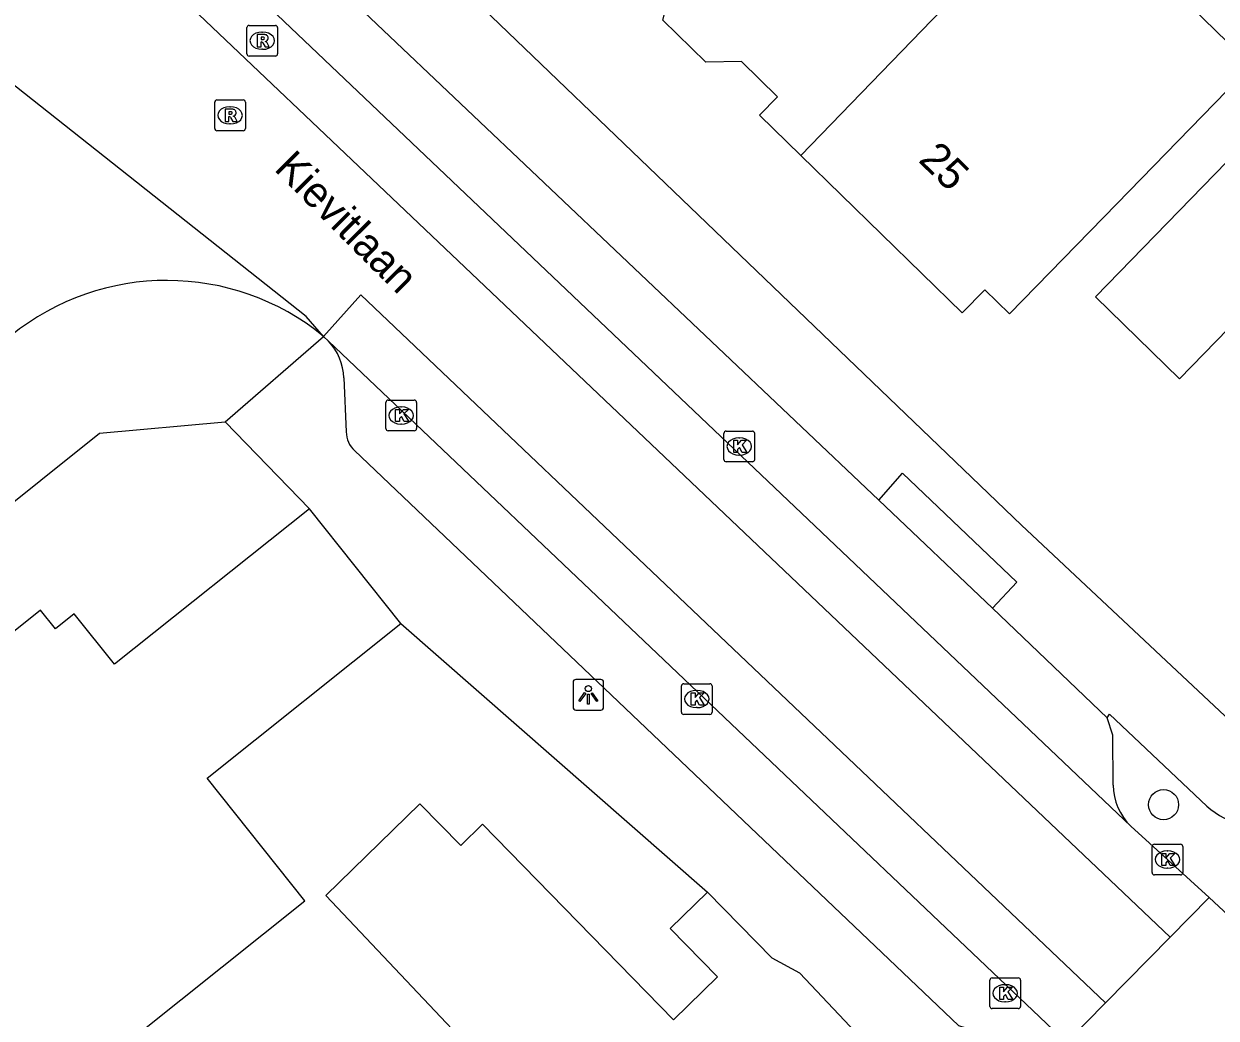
# Model space of a CAD drawing. Extents: x 161772 to 163123, y 383092 to 383917.
# Drawn here: x 162776.52 to 162815.37, y 383676.33 to 383708.71 of the extents above; entities that cross this region are included whole.
import ezdxf

# ---------------------------------------------------------------- set-up
doc = ezdxf.new("R2010")
doc.units = 0
for name, color, linetype in [('IMGEO_Boom', 7, 'Continuous'), ('IMGEO_Kolk', 7, 'Continuous'), ('IMGEO_Lichtpunt', 7, 'Continuous'), ('IMGEO_Muur', 7, 'Continuous'), ('IMGEO_Openbare_ruimte_label', 7, 'Continuous'), ('IMGEO_Pand', 7, 'Continuous'), ('IMGEO_Pand_nummerreeks', 7, 'Continuous'), ('IMGEO_Parkeervlak_open', 7, 'Continuous'), ('IMGEO_Rijbaan_lokaal_gesloten', 7, 'Continuous'), ('IMGEO_Rijbaan_lokaal_open', 7, 'Continuous'), ('IMGEO_Rioolput', 7, 'Continuous'), ('IMGEO_Voetpad_open', 7, 'Continuous')]:
    doc.layers.add(name, color=color, linetype=linetype)

msp = doc.modelspace()

# ---------------------------------------------------------------- linework, layer by layer
at = {"layer": 'IMGEO_Boom'}
msp.add_circle((162813.652, 383683.285), 0.489, dxfattribs=at)
at = {"layer": 'IMGEO_Kolk'}
for p, q in [((162788.315, 383695.534), (162788.315, 383696.386)), ((162788.39, 383696.46), (162789.242, 383696.46)), ((162789.316, 383696.386), (162789.316, 383695.534)), ((162788.803, 383696.24), (162788.828, 383696.24)), ((162788.826, 383695.68), (162788.801, 383695.68)), ((162789.242, 383695.46), (162788.39, 383695.46)), ((162799.33, 383694.525), (162799.33, 383695.377)), ((162799.405, 383695.451), (162800.257, 383695.451)), ((162799.818, 383695.231), (162799.843, 383695.231)), ((162800.331, 383695.377), (162800.331, 383694.525)), ((162800.257, 383694.451), (162799.405, 383694.451)), ((162799.841, 383694.671), (162799.816, 383694.671)), ((162797.944, 383686.299), (162797.944, 383687.151)), ((162798.019, 383687.225), (162798.871, 383687.225)), ((162798.945, 383687.151), (162798.945, 383686.299)), ((162798.432, 383687.005), (162798.457, 383687.005)), ((162798.455, 383686.445), (162798.43, 383686.445)), ((162798.871, 383686.225), (162798.019, 383686.225)), ((162813.353, 383681.999), (162814.205, 383681.999)), ((162813.278, 383681.073), (162813.278, 383681.925)), ((162813.766, 383681.779), (162813.791, 383681.779)), ((162814.279, 383681.925), (162814.279, 383681.073)), ((162813.789, 383681.219), (162813.764, 383681.219)), ((162814.205, 383680.999), (162813.353, 383680.999)), ((162807.992, 383676.717), (162807.992, 383677.569)), ((162808.067, 383677.643), (162808.919, 383677.643)), ((162808.48, 383677.423), (162808.505, 383677.423)), ((162808.993, 383677.569), (162808.993, 383676.717)), ((162808.919, 383676.643), (162808.067, 383676.643)), ((162808.503, 383676.863), (162808.478, 383676.863))]:
    msp.add_line(p, q, dxfattribs=at)
for points in [[(162788.315, 383695.534), (162788.315, 383696.386)], [(162788.39, 383696.46), (162789.242, 383696.46)], [(162789.316, 383696.386), (162789.316, 383695.534)], [(162788.636, 383696.16), (162788.759, 383696.16), (162788.759, 383696.009), (162788.889, 383696.16), (162789.053, 383696.16), (162788.907, 383696.009), (162789.06, 383695.76), (162788.908, 383695.76), (162788.823, 383695.924), (162788.759, 383695.857), (162788.759, 383695.76), (162788.636, 383695.76), (162788.636, 383696.16)], [(162789.242, 383695.46), (162788.39, 383695.46)], [(162799.33, 383694.525), (162799.33, 383695.377)], [(162799.405, 383695.451), (162800.257, 383695.451)], [(162800.331, 383695.377), (162800.331, 383694.525)], [(162799.651, 383695.151), (162799.774, 383695.151), (162799.774, 383695), (162799.904, 383695.151), (162800.068, 383695.151), (162799.922, 383695), (162800.075, 383694.751), (162799.923, 383694.751), (162799.838, 383694.915), (162799.774, 383694.848), (162799.774, 383694.751), (162799.651, 383694.751), (162799.651, 383695.151)], [(162800.257, 383694.451), (162799.405, 383694.451)], [(162797.944, 383686.299), (162797.944, 383687.151)], [(162798.019, 383687.225), (162798.871, 383687.225)], [(162798.945, 383687.151), (162798.945, 383686.299)], [(162798.265, 383686.925), (162798.388, 383686.925), (162798.388, 383686.774), (162798.518, 383686.925), (162798.682, 383686.925), (162798.536, 383686.774), (162798.689, 383686.525), (162798.537, 383686.525), (162798.452, 383686.689), (162798.388, 383686.622), (162798.388, 383686.525), (162798.265, 383686.525), (162798.265, 383686.925)], [(162798.871, 383686.225), (162798.019, 383686.225)], [(162813.353, 383681.999), (162814.205, 383681.999)], [(162813.278, 383681.073), (162813.278, 383681.925)], [(162813.599, 383681.699), (162813.722, 383681.699), (162813.722, 383681.548), (162813.852, 383681.699), (162814.016, 383681.699), (162813.87, 383681.548), (162814.023, 383681.299), (162813.871, 383681.299), (162813.786, 383681.463), (162813.722, 383681.396), (162813.722, 383681.299), (162813.599, 383681.299), (162813.599, 383681.699)], [(162814.279, 383681.925), (162814.279, 383681.073)], [(162814.205, 383680.999), (162813.353, 383680.999)], [(162807.992, 383676.717), (162807.992, 383677.569)], [(162808.067, 383677.643), (162808.919, 383677.643)], [(162808.313, 383677.343), (162808.436, 383677.343), (162808.436, 383677.192), (162808.566, 383677.343), (162808.73, 383677.343), (162808.584, 383677.192), (162808.737, 383676.943), (162808.585, 383676.943), (162808.5, 383677.107), (162808.436, 383677.04), (162808.436, 383676.943), (162808.313, 383676.943), (162808.313, 383677.343)], [(162808.993, 383677.569), (162808.993, 383676.717)], [(162808.919, 383676.643), (162808.067, 383676.643)]]:
    msp.add_lwpolyline(points, dxfattribs=at)
for centre, start, end in [((162788.392, 383696.384), 91.552, 178.448), ((162788.392, 383696.384), 91.552, 178.448), ((162789.24, 383696.384), 1.552, 88.448), ((162789.24, 383696.384), 1.552, 88.448), ((162788.392, 383695.536), 181.552, 268.448), ((162788.392, 383695.536), 181.552, 268.448), ((162789.24, 383695.536), 271.552, 358.448), ((162789.24, 383695.536), 271.552, 358.448), ((162799.407, 383695.375), 91.552, 178.448), ((162799.407, 383695.375), 91.552, 178.448), ((162800.255, 383695.375), 1.552, 88.448), ((162800.255, 383695.375), 1.552, 88.448), ((162799.407, 383694.527), 181.552, 268.448), ((162799.407, 383694.527), 181.552, 268.448), ((162800.255, 383694.527), 271.552, 358.448), ((162800.255, 383694.527), 271.552, 358.448), ((162798.021, 383687.149), 91.552, 178.448), ((162798.021, 383687.149), 91.552, 178.448), ((162798.869, 383687.149), 1.552, 88.448), ((162798.869, 383687.149), 1.552, 88.448), ((162798.021, 383686.301), 181.552, 268.448), ((162798.021, 383686.301), 181.552, 268.448), ((162798.869, 383686.301), 271.552, 358.448), ((162798.869, 383686.301), 271.552, 358.448), ((162813.355, 383681.923), 91.552, 178.448), ((162813.355, 383681.923), 91.552, 178.448), ((162814.203, 383681.923), 1.552, 88.448), ((162814.203, 383681.923), 1.552, 88.448), ((162813.355, 383681.075), 181.552, 268.448), ((162813.355, 383681.075), 181.552, 268.448), ((162814.203, 383681.075), 271.552, 358.448), ((162814.203, 383681.075), 271.552, 358.448), ((162808.069, 383677.567), 91.552, 178.448), ((162808.069, 383677.567), 91.552, 178.448), ((162808.917, 383677.567), 1.552, 88.448), ((162808.917, 383677.567), 1.552, 88.448), ((162808.069, 383676.719), 181.552, 268.448), ((162808.069, 383676.719), 181.552, 268.448), ((162808.917, 383676.719), 271.552, 358.448), ((162808.917, 383676.719), 271.552, 358.448)]:
    msp.add_arc(centre, 0.0765, start, end, dxfattribs=at)
for centre, major_axis, ratio, start_param, end_param in [((162788.802, 383695.96), (-0.387, 0.002), 0.722429, 4.712389, 7.853982), ((162788.827, 383695.96), (-0.39, 0.002), 0.717154, 1.570796, 4.712389), ((162799.817, 383694.951), (-0.387, 0.002), 0.722429, 4.712389, 7.853982), ((162799.842, 383694.951), (-0.39, 0.002), 0.717154, 1.570796, 4.712389), ((162798.431, 383686.725), (-0.387, 0.002), 0.722429, 4.712389, 7.853982), ((162798.456, 383686.725), (-0.39, 0.002), 0.717154, 1.570796, 4.712389), ((162813.765, 383681.499), (-0.387, 0.002), 0.722429, 4.712389, 7.853982), ((162813.79, 383681.499), (-0.39, 0.002), 0.717154, 1.570796, 4.712389), ((162808.479, 383677.143), (-0.387, 0.002), 0.722429, 4.712389, 7.853982), ((162808.504, 383677.143), (-0.39, 0.002), 0.717154, 1.570796, 4.712389)]:
    msp.add_ellipse(centre, major_axis=major_axis, ratio=ratio, start_param=start_param, end_param=end_param, dxfattribs=at)
at = {"layer": 'IMGEO_Lichtpunt'}
for p, q in [((162794.414, 383687.269), (162794.414, 383686.462)), ((162794.414, 383687.269), (162794.414, 383686.462)), ((162795.316, 383687.364), (162794.508, 383687.364)), ((162795.316, 383687.364), (162794.508, 383687.364)), ((162795.41, 383686.462), (162795.41, 383687.269)), ((162795.41, 383686.462), (162795.41, 383687.269)), ((162794.508, 383686.368), (162795.316, 383686.368)), ((162794.508, 383686.368), (162795.316, 383686.368))]:
    msp.add_line(p, q, dxfattribs=at)
for points in [[(162794.788, 383686.933), (162794.827, 383686.905), (162794.639, 383686.643), (162794.601, 383686.67), (162794.788, 383686.933)], [(162794.89, 383686.885), (162794.937, 383686.885), (162794.937, 383686.563), (162794.89, 383686.563), (162794.89, 383686.885)], [(162795, 383686.905), (162795.038, 383686.932), (162795.225, 383686.67), (162795.186, 383686.642), (162795, 383686.905)]]:
    msp.add_lwpolyline(points, dxfattribs=at)
msp.add_circle((162794.913, 383687.067), 0.0994, dxfattribs=at)
for centre, start, end in [((162794.508, 383687.269), 90, 180), ((162794.508, 383687.269), 90, 180), ((162795.316, 383687.269), 0, 90), ((162795.316, 383687.269), 0, 90), ((162794.508, 383686.462), 180, 270), ((162794.508, 383686.462), 180, 270), ((162795.316, 383686.462), 270, 0), ((162795.316, 383686.462), 270, 360)]:
    msp.add_arc(centre, 0.0946, start, end, dxfattribs=at)
at = {"layer": 'IMGEO_Muur'}
msp.add_lwpolyline([(162788.809, 383689.187), (162798.795, 383680.44)], dxfattribs=at)
at = {"layer": 'IMGEO_Pand'}
for points in [[(162811.541, 383714.46), (162814.513, 383711.561), (162813.389, 383710.408), (162816.52, 383707.355), (162812.125, 383702.848), (162808.633, 383699.268), (162807.826, 383700.055), (162807.094, 383699.304), (162801.839, 383704.43)], [(162810.381, 383713.263), (162801.839, 383704.43)], [(162801.839, 383704.43), (162800.49, 383705.745), (162801.071, 383706.341), (162799.898, 383707.486), (162798.737, 383707.471), (162797.34, 383708.834), (162797.57, 383709.738), (162797.215, 383710.084)], [(162821.404, 383698.258), (162819.056, 383696.213), (162816.554, 383699.596), (162814.171, 383697.153), (162811.431, 383699.826), (162815.716, 383704.219), (162819.312, 383700.451)], [(162785.828, 383692.924), (162779.475, 383687.857), (162778.165, 383689.5), (162777.557, 383689.015), (162777.071, 383689.624), (162774.005, 383687.179), (162774.505, 383686.551), (162770.888, 383683.666), (162770.39, 383684.29), (162767.241, 383681.778), (162767.741, 383681.152), (162767.266, 383680.773), (162771.111, 383675.952), (162767.377, 383673.065), (162770.361, 383669.205)], [(162788.809, 383689.187), (162785.828, 383692.924)], [(162775.591, 383662.442), (162779.661, 383665.698), (162774.953, 383671.6), (162785.68, 383680.155), (162782.495, 383684.15), (162788.809, 383689.187)], [(162798.795, 383680.44), (162797.579, 383679.253), (162799.117, 383677.68), (162797.687, 383676.283), (162791.469, 383682.65), (162790.754, 383681.952), (162789.427, 383683.312), (162786.366, 383680.322), (162802.451, 383663.3)], [(162811.444, 383667.587), (162801.803, 383677.794), (162800.898, 383678.287), (162798.795, 383680.44)]]:
    msp.add_lwpolyline(points, dxfattribs=at)
at = {"layer": 'IMGEO_Parkeervlak_open'}
msp.add_lwpolyline([(162812.006, 383683.922), (162811.998, 383685.553), (162811.813, 383686.11)], dxfattribs=at)
msp.add_arc((162813.954, 383683.971), 1.949, 181.432, 225.4494, dxfattribs=at)
at = {"layer": 'IMGEO_Rijbaan_lokaal_gesloten'}
for points in [[(162813.871, 383678.972), (162751.224, 383738.457), (162752.463, 383739.749)], [(162781.716, 383711.927), (162812.587, 383682.582)], [(162786.289, 383698.536), (162787.499, 383699.891), (162811.761, 383676.828)], [(162786.452, 383698.381), (162786.289, 383698.536)], [(162810.49, 383675.537), (162786.452, 383698.381)], [(162812.587, 383682.582), (162815.14, 383680.261)], [(162815.14, 383680.261), (162813.871, 383678.972)], [(162811.761, 383676.828), (162810.49, 383675.537)]]:
    msp.add_lwpolyline(points, dxfattribs=at)
at = {"layer": 'IMGEO_Rijbaan_lokaal_open'}
for points in [[(162786.289, 383698.536), (162785.725, 383699.189), (162774.969, 383707.681)], [(162816.853, 383678.664), (162815.14, 383680.261)], [(162813.871, 383678.972), (162811.761, 383676.828)]]:
    msp.add_lwpolyline(points, dxfattribs=at)
msp.add_arc((162781.182, 383692.291), 8.067, 50.7277, 129.0136, dxfattribs=at)
at = {"layer": 'IMGEO_Rioolput'}
for p, q in [((162783.79, 383707.739), (162783.79, 383708.591)), ((162783.865, 383708.665), (162784.717, 383708.665)), ((162784.278, 383708.445), (162784.303, 383708.445)), ((162784.791, 383708.591), (162784.791, 383707.739)), ((162784.717, 383707.665), (162783.865, 383707.665)), ((162784.301, 383707.885), (162784.276, 383707.885)), ((162782.741, 383705.309), (162782.741, 383706.161)), ((162782.816, 383706.235), (162783.668, 383706.235)), ((162783.742, 383706.161), (162783.742, 383705.309)), ((162783.229, 383706.015), (162783.254, 383706.015)), ((162783.252, 383705.455), (162783.227, 383705.455)), ((162783.668, 383705.235), (162782.816, 383705.235))]:
    msp.add_line(p, q, dxfattribs=at)
for points in [[(162783.79, 383707.739), (162783.79, 383708.591)], [(162783.865, 383708.665), (162784.717, 383708.665)], [(162784.791, 383708.591), (162784.791, 383707.739)], [(162784.379, 383708.363), (162784.127, 383708.365), (162784.127, 383707.965)], [(162784.127, 383707.965), (162784.251, 383707.965), (162784.251, 383708.127), (162784.262, 383708.127)], [(162784.305, 383708.284), (162784.251, 383708.284), (162784.251, 383708.203)], [(162784.251, 383708.203), (162784.303, 383708.203)], [(162784.309, 383708.098), (162784.38, 383707.965), (162784.52, 383707.965), (162784.455, 383708.091)], [(162784.717, 383707.665), (162783.865, 383707.665)], [(162782.741, 383705.309), (162782.741, 383706.161)], [(162782.816, 383706.235), (162783.668, 383706.235)], [(162783.742, 383706.161), (162783.742, 383705.309)], [(162783.33, 383705.933), (162783.078, 383705.935), (162783.078, 383705.535)], [(162783.078, 383705.535), (162783.202, 383705.535), (162783.202, 383705.697), (162783.213, 383705.697)], [(162783.256, 383705.854), (162783.202, 383705.854), (162783.202, 383705.773)], [(162783.202, 383705.773), (162783.254, 383705.773)], [(162783.26, 383705.668), (162783.331, 383705.535), (162783.471, 383705.535), (162783.406, 383705.661)], [(162783.668, 383705.235), (162782.816, 383705.235)]]:
    msp.add_lwpolyline(points, dxfattribs=at)
for centre, radius, start, end in [((162783.867, 383708.589), 0.0765, 91.552, 178.448), ((162783.867, 383708.589), 0.0765, 91.552, 178.448), ((162784.715, 383708.589), 0.0765, 1.552, 88.448), ((162784.715, 383708.589), 0.0765, 1.552, 88.448), ((162784.261, 383708.074), 0.0533, 26.0293, 88.6989), ((162784.287, 383708.392), 0.19, 274.7715, 282.9687), ((162784.311, 383708.188), 0.0964, 77.0061, 93.1865), ((162784.325, 383708.245), 0.0378, 276.6634, 79.6772), ((162784.378, 383708.253), 0.109, 350.3612, 89.416), ((162784.376, 383708.253), 0.112, 277.5842, 350.9817), ((162784.36, 383708.038), 0.108, 29.5134, 73.7905), ((162783.867, 383707.741), 0.0765, 181.552, 268.448), ((162783.867, 383707.741), 0.0765, 181.552, 268.448), ((162784.715, 383707.741), 0.0765, 271.552, 358.448), ((162784.715, 383707.741), 0.0765, 271.552, 358.448), ((162782.818, 383706.159), 0.0765, 91.552, 178.448), ((162782.818, 383706.159), 0.0765, 91.552, 178.448), ((162783.666, 383706.159), 0.0765, 1.552, 88.448), ((162783.666, 383706.159), 0.0765, 1.552, 88.448), ((162783.212, 383705.644), 0.0533, 26.0293, 88.6989), ((162783.238, 383705.962), 0.19, 274.7715, 282.9687), ((162783.262, 383705.758), 0.0964, 77.0061, 93.1865), ((162783.276, 383705.815), 0.0378, 276.6634, 79.6772), ((162783.329, 383705.823), 0.109, 350.3612, 89.416), ((162783.327, 383705.823), 0.112, 277.5842, 350.9817), ((162783.311, 383705.608), 0.108, 29.5134, 73.7905), ((162782.818, 383705.311), 0.0765, 181.552, 268.448), ((162782.818, 383705.311), 0.0765, 181.552, 268.448), ((162783.666, 383705.311), 0.0765, 271.552, 358.448), ((162783.666, 383705.311), 0.0765, 271.552, 358.448)]:
    msp.add_arc(centre, radius, start, end, dxfattribs=at)
for centre, major_axis, ratio, start_param, end_param in [((162784.277, 383708.165), (-0.387, 0.002), 0.722429, 4.712389, 7.853982), ((162784.302, 383708.165), (-0.39, 0.002), 0.717154, 1.570796, 4.712389), ((162783.228, 383705.735), (-0.387, 0.002), 0.722429, 4.712389, 7.853982), ((162783.253, 383705.735), (-0.39, 0.002), 0.717154, 1.570796, 4.712389)]:
    msp.add_ellipse(centre, major_axis=major_axis, ratio=ratio, start_param=start_param, end_param=end_param, dxfattribs=at)
at = {"layer": 'IMGEO_Voetpad_open'}
for points in [[(162751.261, 383747.803), (162809.019, 383692.391), (162817.744, 383684.215)], [(162785.296, 383711.297), (162804.377, 383693.2)], [(162783.083, 383695.752), (162786.289, 383698.536)], [(162786.95, 383697.187), (162787.029, 383695.425)], [(162624.721, 383572.388), (162687.563, 383622.167), (162778.983, 383695.388), (162783.083, 383695.752)], [(162783.083, 383695.752), (162785.828, 383692.924)], [(162787.297, 383694.815), (162806.976, 383676.095), (162807.176, 383676.023)], [(162804.377, 383693.2), (162805.15, 383694.083), (162808.876, 383690.528), (162808.08, 383689.689)], [(162808.08, 383689.689), (162804.377, 383693.2)], [(162808.08, 383689.689), (162811.813, 383686.11)], [(162788.809, 383689.187), (162798.795, 383680.44)], [(162811.813, 383686.11), (162811.896, 383686.232), (162815.065, 383683.233)]]:
    msp.add_lwpolyline(points, dxfattribs=at)
for centre, radius, start, end in [((162785.091, 383697.113), 1.86, 2.2933, 42.9873), ((162787.848, 383695.421), 0.819, 179.7305, 227.7055), ((162816.879, 383685.281), 2.736, 228.4608, 256.6392)]:
    msp.add_arc(centre, radius, start, end, dxfattribs=at)

# ---------------------------------------------------------------- texts
at = {"layer": 'IMGEO_Openbare_ruimte_label'}
msp.add_text('Kievitlaan', height=1, rotation=314.919, dxfattribs=at).set_placement((162784.642, 383703.968))
at = {"layer": 'IMGEO_Pand_nummerreeks'}
msp.add_text('25', height=1, rotation=315.7159, dxfattribs=at).set_placement((162805.634, 383704.248))

doc.saveas('drawing.dxf')
